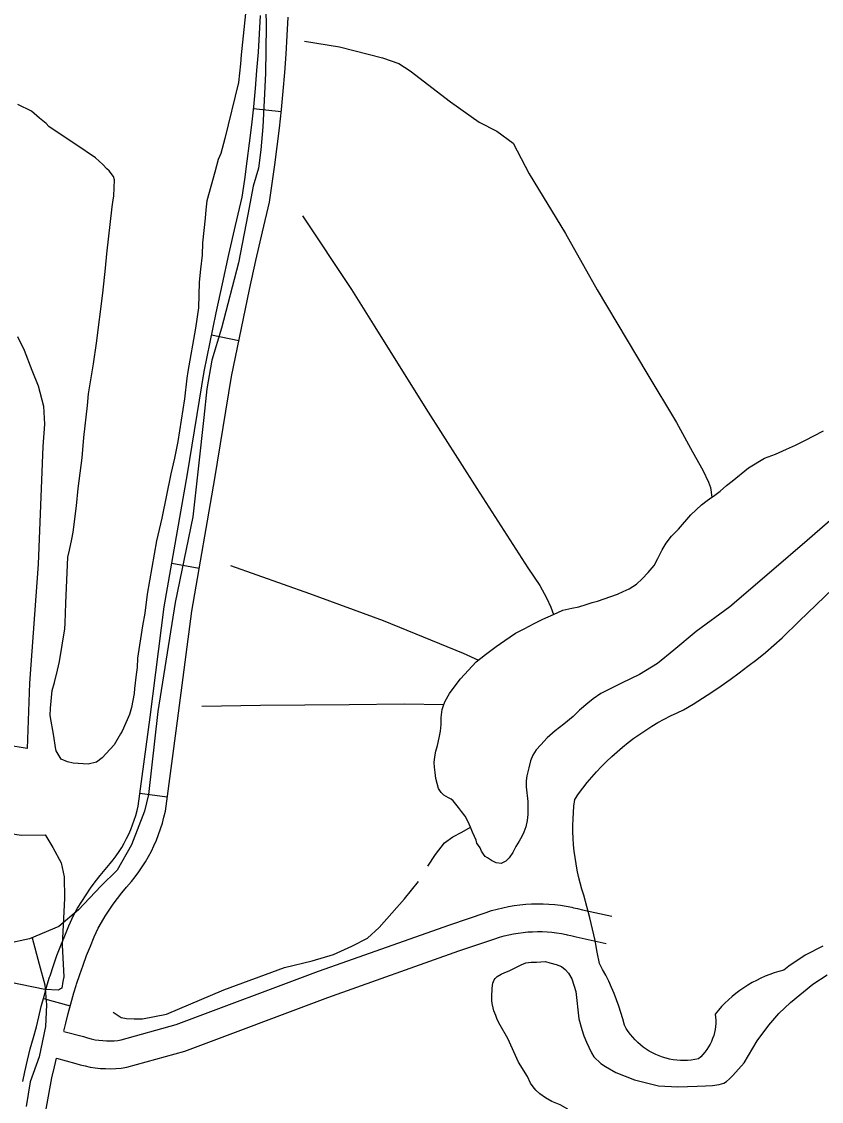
# Model space of a CAD drawing. Extents: x 3704301 to 3742427, y 506229 to 532009.
# Drawn here: x 3714404 to 3715267, y 513275 to 514441 of the extents above; entities that cross this region are included whole.
import ezdxf

# ---------------------------------------------------------------- set-up
doc = ezdxf.new("R2010")
doc.units = 0
for name, color, linetype in [('V-ROAD-CNTR', 7, 'Continuous'), ('V-SITE-OTLN', 7, 'Continuous'), ('V-SITE-VEGE', 7, 'Continuous'), ('V-TOPO-SHOR', 7, 'Continuous')]:
    doc.layers.add(name, color=color, linetype=linetype)

msp = doc.modelspace()

# ---------------------------------------------------------------- linework, layer by layer
at = {"layer": 'V-ROAD-CNTR'}
for p, q in [((3714654.4052348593, 514346.64184894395), (3714684.23594306, 514343.4592637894)), ((3714609.2416322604, 514102.49104705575), (3714638.6269809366, 514096.4494178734)), ((3714566.3058728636, 513855.75648897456), (3714595.862825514, 513850.61970495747)), ((3714531.6477847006, 513607.6337319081), (3714561.377980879, 513603.6193284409)), ((3714427.5547007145, 513385.79921562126), (3714456.5429899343, 513378.07399147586))]:
    msp.add_line(p, q, dxfattribs=at)
for points in [[(3714667.365626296, 514470.04803373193), (3714668.089624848, 514436.05310172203), (3714667.6166257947, 514409.63315456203), (3714667.217626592, 514384.765204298), (3714665.8346293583, 514355.53626275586), (3714664.475632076, 514326.82432017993), (3714662.2656364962, 514302.0423697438), (3714659.770641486, 514282.19840943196), (3714654.196652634, 514263.01944778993), (3714648.329664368, 514232.18750945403), (3714638.3556843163, 514180.2936132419), (3714619.715721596, 514109.62475458), (3714609.26874249, 514075.121823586), (3714603.906753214, 514044.0068858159), (3714600.897759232, 514013.29994722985), (3714595.0497709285, 513960.9510519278), (3714588.80878341, 513905.76816229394), (3714569.9168211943, 513813.3353471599), (3714551.129858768, 513695.7515823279), (3714541.190878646, 513606.264761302), (3714536.699887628, 513588.0707976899), (3714522.545915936, 513551.9288699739), (3714507.24394654, 513524.39592504), (3714489.5729818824, 513507.084959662), (3714465.5500299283, 513481.520010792), (3714444.222072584, 513463.6050466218), (3714412.4851360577, 513450.33107316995), (3714389.1701826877, 513445.2120834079)], [(3714405.428691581, 513296.5279598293), (3714407.5613519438, 513306.8322822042), (3714410.380288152, 513319.21389376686), (3714413.4441477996, 513331.536917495), (3714416.751714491, 513343.794370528), (3714420.1298332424, 513355.3941697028), (3714422.523640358, 513366.0390335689), (3714425.2718162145, 513377.23287309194), (3714428.2433597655, 513388.38335394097), (3714431.765841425, 513400.544668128), (3714434.3178126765, 513408.80940206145), (3714434.823844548, 513410.45318593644), (3714438.4400735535, 513421.40249488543), (3714442.269336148, 513432.27259347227), (3714446.3081301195, 513443.0673375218), (3714450.559174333, 513453.7785734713), (3714455.015934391, 513464.40646883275), (3714459.951169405, 513475.55688652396), (3714464.5534918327, 513483.49909657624), (3714469.0397819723, 513490.78761512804), (3714473.7113904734, 513497.95850273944), (3714478.5718022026, 513505.00332206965), (3714483.613421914, 513511.9200889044), (3714488.836768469, 513518.7011101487), (3714494.236433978, 513525.34612658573), (3714499.533738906, 513531.52249509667), (3714502.958937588, 513535.76900977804), (3714506.1872606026, 513540.09575884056), (3714509.245638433, 513544.53732262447), (3714512.134827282, 513549.0977710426), (3714514.850411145, 513553.76094053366), (3714517.3844849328, 513558.5252163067), (3714519.7382498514, 513563.38206225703), (3714521.9058864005, 513568.32528684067), (3714523.8847667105, 513573.3457459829), (3714525.6699219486, 513578.43714618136), (3714527.260557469, 513583.59066058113), (3714528.6537432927, 513588.80425142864), (3714529.7656255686, 513593.6946845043), (3714542.7283462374, 513689.6950570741), (3714558.124788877, 513808.6826950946), (3714583.106482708, 513952.4268625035), (3714601.296284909, 514062.70247574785), (3714607.598591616, 514094.4996062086), (3714614.0891171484, 514126.06830235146), (3714620.8045622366, 514157.58764973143), (3714627.74787701, 514189.06033101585), (3714634.917642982, 514220.4804809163), (3714642.1530917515, 514251.19135598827), (3714644.9943440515, 514270.1848140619), (3714647.70957248, 514289.7459664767), (3714650.218341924, 514309.33500174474), (3714652.5179253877, 514328.9518970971), (3714654.6131353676, 514348.59052245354), (3714656.498033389, 514368.2490167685), (3714658.178618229, 514387.9289231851), (3714659.649714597, 514407.62058467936), (3714660.910636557, 514427.33104691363), (3714661.9742387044, 514447.1849536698)], [(3714449.800773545, 513350.59931023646), (3714451.728359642, 513359.17096643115), (3714454.3361837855, 513369.7931269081), (3714457.1486402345, 513380.3466460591), (3714460.5081585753, 513391.945331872), (3714462.9861873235, 513399.9705979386), (3714463.406155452, 513401.33481406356), (3714466.8339264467, 513411.71350511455), (3714470.4686638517, 513422.0314065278), (3714474.301869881, 513432.2766624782), (3714478.3368256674, 513442.4434265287), (3714482.568065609, 513452.53353116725), (3714486.7248305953, 513461.92511347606), (3714490.3105081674, 513468.1129034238), (3714494.3862180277, 513474.73438487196), (3714498.6306095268, 513481.2494972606), (3714503.0441977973, 513487.6466779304), (3714507.622578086, 513493.9279110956), (3714512.365231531, 513500.08488985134), (3714517.267566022, 513506.1178734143), (3714522.600261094, 513512.33550490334), (3714526.6650624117, 513517.374990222), (3714530.5727393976, 513522.6122411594), (3714534.280361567, 513527.9966773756), (3714537.777172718, 513533.51622895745), (3714541.065588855, 513539.16305946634), (3714544.1355150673, 513544.93478369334), (3714546.9837501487, 513550.811937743), (3714549.6081136, 513556.79671315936), (3714552.0052332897, 513562.87825401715), (3714554.1680780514, 513569.04685381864), (3714556.095442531, 513575.2913394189), (3714557.782256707, 513581.6037485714), (3714559.316374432, 513588.35131549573), (3714572.469653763, 513685.76294292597), (3714587.793211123, 513804.18730490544), (3714612.685517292, 513947.41713749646), (3714630.817715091, 514057.3435242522), (3714637.0054083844, 514088.56239379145), (3714643.4528828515, 514119.92169764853), (3714650.123437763, 514151.2303502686), (3714657.02012299, 514182.4916689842), (3714664.142357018, 514213.70351908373), (3714671.6389082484, 514245.52264401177), (3714674.6876559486, 514265.90318593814), (3714677.44642752, 514285.77803352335), (3714679.9956580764, 514305.68299825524), (3714682.3320746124, 514325.6141029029), (3714684.460864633, 514345.56747754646), (3714686.375966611, 514365.54098323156), (3714688.083381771, 514385.5350768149), (3714689.5782854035, 514405.54541532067), (3714690.8593634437, 514425.57095308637), (3714691.925761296, 514445.4770463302)], [(3714449.742551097, 513350.34040464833), (3714470.7480722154, 513344.7664463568), (3714475.3227272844, 513343.36007231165), (3714479.3271727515, 513342.3393980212), (3714483.382157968, 513341.51120729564), (3714487.466772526, 513340.8809075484), (3714491.5764368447, 513340.44902722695), (3714495.7033320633, 513340.21762844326), (3714499.8437784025, 513340.18440263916), (3714503.9788541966, 513340.34953329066), (3714508.0936424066, 513340.71432852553), (3714511.5463681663, 513341.1897505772), (3714570.889492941, 513357.7131697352), (3714724.5139737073, 513415.28546706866), (3714866.318697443, 513465.59435541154), (3714905.594797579, 513478.95529064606), (3714911.4399492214, 513480.8190087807), (3714917.4662647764, 513482.5073831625), (3714923.5554237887, 513483.98016088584), (3714929.685388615, 513485.23086175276), (3714935.855665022, 513486.2656150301), (3714942.0624712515, 513487.08042924), (3714948.297587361, 513487.67232217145), (3714954.546264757, 513488.03976277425), (3714960.8004382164, 513488.1851324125), (3714967.05586699, 513488.10860671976), (3714973.311214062, 513487.80885766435), (3714979.5503446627, 513487.2838256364), (3714985.7583754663, 513486.538555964), (3714991.9433329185, 513485.5738994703), (3714998.096121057, 513484.3843093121), (3714999.8670753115, 513483.9743661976), (3715004.184150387, 513482.97983450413), (3715009.577879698, 513481.5320696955), (3715041.2010755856, 513474.8477325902)], [(3714441.83713717, 513321.3999124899), (3714462.489927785, 513315.9195536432), (3714467.2052727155, 513314.46992768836), (3714472.6168272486, 513313.09060197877), (3714478.089842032, 513311.97279270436), (3714483.6092274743, 513311.12109245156), (3714489.1675631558, 513310.5369727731), (3714494.7426679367, 513310.2243715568), (3714500.3222215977, 513310.17959736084), (3714505.9031458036, 513310.4024667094), (3714511.4663575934, 513310.89567147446), (3714517.6436318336, 513311.7462494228), (3714580.194507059, 513329.16283026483), (3714734.794026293, 513387.10053293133), (3714876.165302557, 513437.2556445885), (3714914.983202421, 513450.4607093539), (3714920.046050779, 513452.07499121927), (3714925.041735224, 513453.4746168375), (3714930.0825762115, 513454.6938391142), (3714935.1666113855, 513455.73113824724), (3714940.290334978, 513456.59038496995), (3714945.433528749, 513457.26557076), (3714950.5964126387, 513457.75567782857), (3714955.775735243, 513458.0602372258), (3714960.965561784, 513458.18086758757), (3714966.1541330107, 513458.11739328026), (3714971.3347859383, 513457.86914233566), (3714976.5036553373, 513457.4341743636), (3714981.657624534, 513456.81544403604), (3714986.782667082, 513456.0161005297), (3714991.863878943, 513455.0336906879), (3714993.1169246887, 513454.7436338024), (3714996.9258496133, 513453.8661654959), (3715002.582120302, 513452.34793030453), (3715034.9969244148, 513445.4962674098)], [(3714415.387130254, 513451.5450707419), (3714423.110114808, 513422.86712809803), (3714429.0531029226, 513400.55017273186), (3714430.89409924, 513379.2052154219), (3714429.7801014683, 513355.6662624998), (3714423.0521149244, 513323.06132770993), (3714413.477134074, 513296.035381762), (3714408.841143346, 513269.293435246)], [(3714430.2291755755, 513264.7723752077), (3714432.2095427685, 513276.7141162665), (3714434.4259451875, 513288.6110539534), (3714436.8786480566, 513300.4617177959), (3714439.5657118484, 513312.26410623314), (3714441.8348012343, 513321.3905172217)]]:
    msp.add_lwpolyline(points, dxfattribs=at)
at = {"layer": 'V-SITE-OTLN'}
for points in [[(3714399.774, 514100.538), (3714407.004, 514085.69200000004), (3714415.2320000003, 514064.375), (3714421.811, 514047.2), (3714427.68, 514025.358), (3714428.9250000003, 514005.982), (3714427.119, 513981.996), (3714421.997, 513854.936), (3714412.73, 513726.227), (3714410.006, 513655.674), (3714299.8910000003, 513673.803)], [(3715178.626, 513737.401), (3715188.199, 513744.631), (3715197.644, 513752.022), (3715206.961, 513759.579), (3715216.146, 513767.29600000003), (3715225.1920000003, 513775.168), (3715243.364, 513793.131), (3715261.691, 513810.935), (3715280.177, 513828.57800000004)], [(3715163.359, 513380.967), (3715159.711, 513377.183), (3715156.215, 513373.261), (3715152.877, 513369.202), (3715153.278, 513365.857), (3715153.467, 513362.492), (3715153.436, 513359.123), (3715153.194, 513355.765), (3715152.734, 513352.424), (3715152.062, 513349.121), (3715151.179, 513345.869), (3715150.09, 513342.678), (3715148.801, 513339.561), (3715147.3170000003, 513336.534), (3715145.637, 513333.609), (3715143.778, 513330.798), (3715141.74, 513328.109), (3715139.536, 513325.55700000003), (3715137.1750000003, 513323.152), (3715134.662, 513320.902), (3715130.8200000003, 513320.117), (3715126.941, 513319.54600000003), (3715123.038, 513319.183), (3715119.12, 513319.036), (3715115.2, 513319.099), (3715111.288, 513319.38), (3715107.397, 513319.869), (3715103.543, 513320.574), (3715099.727, 513321.483), (3715095.965, 513322.601), (3715092.2770000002, 513323.922), (3715088.66, 513325.44200000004), (3715085.1350000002, 513327.158), (3715081.7090000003, 513329.061), (3715078.389, 513331.148), (3715075.19, 513333.413), (3715072.1180000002, 513335.85000000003), (3715069.183, 513338.449), (3715066.394, 513341.20300000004), (3715063.762, 513344.107), (3715061.288, 513347.14900000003), (3715058.986, 513350.321), (3715056.861, 513353.614), (3715054.917, 513357.018), (3715053.068, 513364.004), (3715051.02, 513370.93200000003), (3715048.775, 513377.80100000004), (3715046.338, 513384.603), (3715043.708, 513391.33400000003), (3715040.89, 513397.988), (3715037.882, 513404.558), (3715034.691, 513411.04000000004), (3715031.318, 513417.43200000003), (3715027.761, 513423.726), (3715025.559, 513436.128), (3715023.1180000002, 513448.48600000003), (3715020.427, 513460.794), (3715017.49, 513473.045), (3715014.309, 513485.237), (3715010.887, 513497.365), (3715008.833, 513504.028), (3715006.967, 513510.745), (3715005.304, 513517.518), (3715003.842, 513524.33400000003), (3715002.578, 513531.19200000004), (3715001.517, 513538.08400000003), (3715000.659, 513545.004), (3715000.008, 513551.943), (3714999.556, 513558.90400000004), (3714999.3140000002, 513565.869), (3714999.275, 513572.84500000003), (3714999.441, 513579.814), (3714999.812, 513586.777), (3715000.387, 513593.726), (3715001.165, 513600.65400000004), (3715005.2430000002, 513606.776), (3715009.884, 513612.971), (3715014.696, 513619.033), (3715019.677, 513624.958), (3715024.824, 513630.74100000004), (3715030.13, 513636.376), (3715035.592, 513641.86), (3715041.208, 513647.193), (3715046.969, 513652.358), (3715052.873, 513657.363), (3715058.917, 513662.201), (3715065.094, 513666.86600000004), (3715071.397, 513671.357), (3715077.826, 513675.668), (3715084.373, 513679.799), (3715091.034, 513683.744), (3715097.802, 513687.498), (3715104.673, 513691.061), (3715111.643, 513694.43), (3715118.702, 513697.603), (3715128.973, 513703.8), (3715139.133, 513710.175), (3715149.18, 513716.72500000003), (3715159.115, 513723.446), (3715168.931, 513730.34), (3715178.626, 513737.401)], [(3715268.9760000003, 513442.444), (3715262.576, 513439.37), (3715256.287, 513436.075), (3715250.114, 513432.565), (3715244.068, 513428.841), (3715238.154, 513424.913), (3715232.38, 513420.781), (3715226.752, 513416.45300000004), (3715221.669, 513415.124), (3715216.644, 513413.596), (3715211.679, 513411.874), (3715206.786, 513409.957), (3715201.974, 513407.849), (3715197.245, 513405.558), (3715192.61, 513403.082), (3715188.078, 513400.427), (3715183.65, 513397.591), (3715179.3370000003, 513394.593), (3715175.147, 513391.422), (3715171.082, 513388.092), (3715167.147, 513384.60500000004), (3715163.359, 513380.967)]]:
    msp.add_lwpolyline(points, dxfattribs=at)
msp.add_lwpolyline([(3714429.411, 513562.48600000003), (3714430.062, 513561.64400000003), (3714437.937, 513549.12700000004), (3714446.8740000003, 513532.478), (3714449.987, 513517.155), (3714450.552, 513494.281), (3714448.031, 513443.352), (3714449.475, 513409.316), (3714448.654, 513404.39), (3714447.392, 513397.063), (3714446.137, 513396.245), (3714443.816, 513394.81200000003), (3714429.19, 513395.787), (3714297.429, 513422.72000000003), (3714106.863, 513442.418), (3713938.911, 513452.723), (3713758.363, 513474.50200000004), (3713715.806, 513483.24700000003), (3713727.733, 513557.374), (3713741.342, 513650.798), (3713843.1070000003, 513642.243), (3714091.89, 513607.523), (3714291.611, 513579.378), (3714403.702, 513562.342)], close=True, dxfattribs=at)
at = {"layer": 'V-SITE-VEGE'}
for points in [[(3714647.848, 514470.012), (3714641.08, 514404.83), (3714640.31, 514394.797), (3714638.2660000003, 514374.739), (3714623.578, 514314.29600000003), (3714619.129, 514298.326), (3714616.4420000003, 514291.862), (3714612.549, 514277.889), (3714604.181, 514246.94), (3714602.921, 514237.42100000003), (3714602.1780000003, 514228.391), (3714599.4560000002, 514201.816), (3714599.094, 514188.25), (3714597.185, 514173.218), (3714595.8030000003, 514159.177), (3714595.065, 514131.543), (3714591.963, 514109.504), (3714583.68, 514062.968), (3714582.474, 514055.46), (3714579.873, 514033.407), (3714572.611, 513987.34500000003), (3714569.113, 513969.33900000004), (3714565.14, 513952.349), (3714555.309, 513904.346), (3714549.628, 513879.862), (3714539.546, 513822.313), (3714536.984, 513801.768), (3714534.61, 513788.255), (3714529.15, 513753.208), (3714528.88, 513743.158), (3714527.6780000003, 513735.648), (3714525.765, 513720.618), (3714525.6180000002, 513715.09), (3714522.703, 513700.085), (3714520.491, 513692.603), (3714512.471, 513674.71400000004), (3714510.884, 513671.742), (3714504.032, 513659.86), (3714491.08, 513645.624), (3714484.932, 513641.264), (3714475.8200000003, 513638.993), (3714459.758, 513639.925), (3714453.768, 513641.594), (3714446.8000000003, 513644.293), (3714441.5160000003, 513653.485), (3714440.605, 513657.03), (3714438.918, 513669.137), (3714434.987, 513691.368), (3714435.205, 513699.409), (3714437.22, 513718.457), (3714439.4560000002, 513726.944), (3714442.833, 513740.43), (3714445.098, 513749.925), (3714450.558, 513784.97000000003), (3714451.224, 513790.987), (3714451.799, 513812.59), (3714454.134, 513862.303), (3714455.842, 513869.798), (3714458.1750000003, 513881.804), (3714459.883, 513889.299), (3714463.16, 513917.869)], [(3714463.16, 513917.869), (3714465.165, 513936.42), (3714469.568, 513969.485), (3714471.161, 513991.564), (3714475.102, 514026.153), (3714476.443, 514038.683), (3714481.8370000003, 514071.219), (3714484.94, 514093.26), (3714491.916, 514147.37), (3714494.6520000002, 514174.451), (3714496.071, 514189.99700000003), (3714501.949, 514240.619), (3714502.586, 514245.629), (3714503.7800000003, 514252.637), (3714504.234, 514269.72000000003), (3714503.323, 514273.265), (3714498.461, 514279.427), (3714496.004, 514281.506), (3714491.602, 514286.147), (3714483.752, 514293.39400000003), (3714462.523, 514308.04000000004), (3714453.127, 514313.821), (3714433.378, 514327.422), (3714430.443, 514330.516), (3714423.558, 514336.23000000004), (3714414.714, 514344.007), (3714399.815, 514350.943)]]:
    msp.add_lwpolyline(points, dxfattribs=at)
at = {"layer": 'V-TOPO-SHOR'}
for points in [[(3714709.36, 514419.506), (3714747.2320000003, 514413.487), (3714793.668, 514401.428), (3714811.396, 514395.309), (3714823.661, 514387.26900000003), (3714867.242, 514353.874), (3714898.042, 514332.17100000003), (3714916.978, 514322.181), (3714934.589, 514309.193), (3714951.8370000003, 514276.281), (3714991.3510000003, 514211.68700000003), (3715025.541, 514150.897), (3715079.204, 514060.895), (3715110.977, 514007.85000000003), (3715128.436, 513976.088), (3715139.518, 513956.353), (3715145.453, 513943.401), (3715147.61, 513937.485), (3715149.191, 513927.237)], [(3714707.417, 514230.918), (3714760.224, 514151.433), (3714785.378, 514111.098), (3714840.6180000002, 514022.72500000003), (3714895.597, 513936.408), (3714950.565, 513850.777), (3714963.6950000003, 513831.76300000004), (3714970.5500000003, 513818.598), (3714975.295, 513808.375), (3714978.394, 513800.572)], [(3714860.056, 513703.484), (3714861.318, 513706.83900000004), (3714865.921, 513715.193), (3714870.927, 513722.123), (3714877.933, 513730.893), (3714894.94, 513749.384), (3714904.895, 513757.373), (3714916.269, 513765.914), (3714925.643, 513772.463), (3714937.3310000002, 513780.331), (3714946.437, 513784.99700000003), (3714957.332, 513790.67), (3714966.661, 513795.489), (3714978.394, 513800.572), (3714988.404, 513805.10000000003), (3714997.9990000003, 513807.441), (3715005.5810000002, 513808.69200000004), (3715013.363, 513811.379), (3715019.88, 513813.292), (3715025.799, 513814.969), (3715047.196, 513822.621), (3715053.399, 513825.357), (3715059.974, 513828.322), (3715067.795, 513833.268), (3715074.021, 513839.164), (3715080.6070000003, 513845.89400000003), (3715086.806, 513853.447), (3715091.052, 513860.818), (3715095.715, 513870.151), (3715099.883, 513877.67100000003), (3715105.779, 513885.218), (3715113.035, 513892.484), (3715126.63, 513908.061), (3715137.968, 513918.858), (3715144.21, 513923.702), (3715149.191, 513927.237), (3715150.8310000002, 513928.402), (3715158.196, 513933.639), (3715165.171, 513939.699), (3715171.188, 513944.538), (3715188.94, 513958.903), (3715206.231, 513969.272), (3715217.7490000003, 513973.599), (3715229.63, 513978.985), (3715239.341, 513983.36), (3715250.39, 513988.81), (3715259.4220000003, 513993.397), (3715269.568, 513998.831)], [(3715295.895, 513918.641), (3715252.092, 513880.36600000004), (3715213.586, 513847.18), (3715168.591, 513808.735), (3715132.217, 513782.08), (3715108.054, 513761.89900000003), (3715090.593, 513747.5), (3715070.998, 513735.83), (3715051.81, 513726.481), (3715029.444, 513715.289), (3715021.029, 513709.401), (3715015.356, 513704.678), (3715006.295, 513697.14), (3714999.3880000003, 513690.305), (3714989.5160000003, 513682.081), (3714980.077, 513674.833), (3714971.541, 513667.3), (3714964.5670000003, 513659.944), (3714959.583, 513654.261), (3714955.792, 513648.598), (3714953.2770000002, 513642.659), (3714951.757, 513635.091), (3714949.511, 513626.32), (3714948.931, 513620.784), (3714948.81, 513614.362), (3714950.41, 513598.78), (3714950.569, 513584.522), (3714949.93, 513577.94200000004), (3714948.47, 513571.272), (3714946.176, 513565.484), (3714944.159, 513560.97000000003), (3714941.333, 513555.699), (3714937.6180000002, 513550.112), (3714934.4390000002, 513543.564), (3714930.423, 513537.897), (3714926.825, 513534.254), (3714921.863, 513531.86), (3714916.548, 513532.593), (3714911.506, 513534.97500000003), (3714907.058, 513537.666), (3714904.565, 513539.341), (3714902.661, 513541.701), (3714900.664, 513545.027), (3714898.966, 513548.434), (3714895.669, 513553.755), (3714894.722, 513556.729), (3714892.863, 513560.954), (3714890.995, 513565.552), (3714888.744, 513570.74100000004), (3714885.722, 513577.561), (3714882.873, 513582.742), (3714879.0530000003, 513587.981), (3714875.625, 513592.255), (3714870.058, 513599.26), (3714867.937, 513601.164), (3714865.076, 513602.688), (3714862.44, 513604.06200000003), (3714859.952, 513605.514), (3714858.5100000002, 513606.911), (3714856.992, 513608.37700000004), (3714854.055, 513612.488)], [(3714629.605, 513853.316), (3714715.0270000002, 513823.124), (3714794.4790000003, 513793.977), (3714880.669, 513758.762), (3714897.254, 513751.242)], [(3714598.631, 513701.512), (3714661.789, 513702.776), (3714757.6950000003, 513703.429), (3714816.974, 513703.941), (3714860.056, 513703.484)], [(3714854.055, 513612.488), (3714851.168, 513623.434), (3714850.4590000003, 513629.82), (3714849.8340000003, 513635.831), (3714849.531, 513640.568), (3714850.33, 513646.978), (3714851.364, 513652.788), (3714853.216, 513659.217), (3714854.887, 513667.521), (3714856.2, 513674.618), (3714856.912, 513681.628), (3714857.015, 513689.232), (3714857.926, 513697.82800000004), (3714860.056, 513703.484)], [(3714842.754, 513528.806), (3714850.791, 513541.588), (3714860.6580000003, 513554.109), (3714869.71, 513560.44), (3714879.473, 513565.406), (3714888.744, 513570.74100000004)], [(3714502.883, 513371.076), (3714511.677, 513365.267), (3714517.188, 513364.213), (3714525.433, 513363.889), (3714534.588, 513364.041), (3714560.3740000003, 513369.04000000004), (3714622.205, 513395.461), (3714687.741, 513419.425), (3714717.609, 513426.781), (3714740.846, 513433.57), (3714760.619, 513442.364), (3714777.415, 513451.109), (3714790.0470000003, 513462.533), (3714817.241, 513493.423), (3714832.676, 513512.177)], [(3714917.3570000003, 513409.615), (3714921.92, 513412.132), (3714925.828, 513414.088), (3714930.569, 513415.908), (3714936.725, 513419.189), (3714943.186, 513422.325), (3714948.458, 513424.305), (3714954.272, 513425.233), (3714959.951, 513425.325), (3714964.717, 513425.708), (3714969.714, 513425.79000000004), (3714974.355, 513424.577), (3714981.275, 513422.798), (3714986.7660000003, 513420.615), (3714990.909, 513417.35000000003), (3714994.536, 513413.168), (3714997.8880000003, 513407.315), (3715002.208, 513393.374), (3715005.566, 513363.891), (3715008.782, 513352.66000000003), (3715011.168, 513345.65400000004), (3715013.7770000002, 513338.957), (3715016.292, 513333.392), (3715019.194, 513327.23000000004), (3715021.916, 513322.958), (3715029.381, 513315.657), (3715034.505, 513312.636), (3715045.668, 513306.15400000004), (3715065.642, 513298.224), (3715091.7260000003, 513291.759), (3715112.65, 513290.511), (3715133.386, 513291.455), (3715142.473, 513291.60500000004), (3715150.038, 513292.107), (3715157.069, 513292.979), (3715162.04, 513294.652), (3715165.19, 513296.52), (3715168.327, 513299.207), (3715171.948, 513302.70300000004), (3715183.966, 513316.33), (3715197.994, 513340.145), (3715210.563, 513357.061), (3715221.458, 513369.63), (3715234.14, 513381.576), (3715258.353, 513401.43700000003), (3715273.6350000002, 513411.685)], [(3714993.846, 513266.509), (3714985.287, 513271.066), (3714976.44, 513274.934), (3714969.71, 513278.838), (3714963.355, 513282.977), (3714959.353, 513286.923), (3714956.418, 513290.436), (3714953.545, 513294.706), (3714950.098, 513301.693), (3714940.526, 513317.367), (3714928.9790000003, 513342.625), (3714920.716, 513357.032), (3714917.5840000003, 513363.191), (3714915.848, 513367.555), (3714913.873, 513372.521), (3714912.985, 513375.83900000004), (3714911.9990000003, 513380.59500000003), (3714911.5670000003, 513383.76900000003), (3714911.5840000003, 513387.40400000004), (3714912.106, 513397.259), (3714912.929, 513402.346), (3714914.1580000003, 513406.00200000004), (3714915.116, 513407.61), (3714917.3570000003, 513409.615)]]:
    msp.add_lwpolyline(points, dxfattribs=at)

doc.saveas('drawing.dxf')
